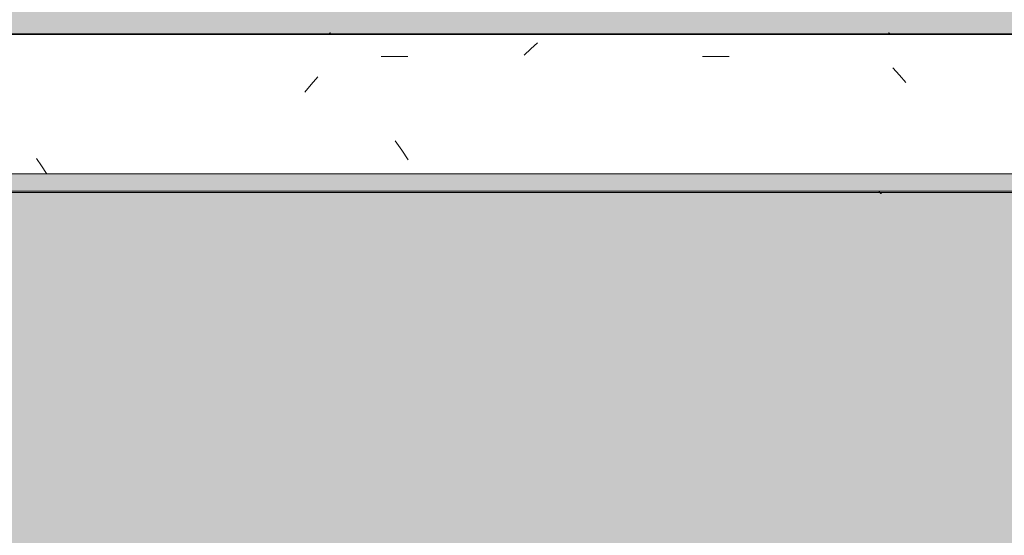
# Model space of a CAD drawing. Header units: millimetres. Extents: x -62758 to 78208, y -26429 to 33271.
# Tile 258 of 656: x -38049 to -36804, y 6726 to 7378. Entities that reach past the tile are written whole.
import ezdxf

# ---------------------------------------------------------------- set-up
doc = ezdxf.new("R2010")
doc.units = ezdxf.units.MM
doc.layers.add('A-FLOR-PATT', color=8, linetype='Continuous', lineweight=18)
doc.layers.add('A-GENM', color=13, linetype='Continuous', lineweight=9)

# ---------------------------------------------------------------- blocks, each defined once
blk = doc.blocks.new('FP_229-PLANTA DE IMPERMEABILIZAÇÃO - TÉRREO')
at = {"layer": 'A-GENM', "lineweight": 5}
blk.add_line((-37411.1, 7360.8), (-37411.3, 7360.6), dxfattribs=at)
blk = doc.blocks.new('FP_230-PLANTA DE IMPERMEABILIZAÇÃO - TÉRREO')
at = {"layer": 'A-GENM', "lineweight": 5}
for p, q in [((-36961.1, 7159.4), (-36961.2, 7159.6)), ((-36961, 7159.3), (-36961.1, 7159.4)), ((-36960.9, 7159.2), (-36961, 7159.3)), ((-36960.8, 7159.1), (-36960.9, 7159.2)), ((-36960.7, 7159), (-36960.8, 7159.1)), ((-36960.6, 7158.9), (-36960.7, 7159)), ((-36960.5, 7158.8), (-36960.6, 7158.9)), ((-36960.4, 7158.8), (-36960.5, 7158.8)), ((-36960.3, 7158.7), (-36960.4, 7158.8)), ((-36960.2, 7158.6), (-36960.3, 7158.7)), ((-36960.1, 7158.6), (-36960.2, 7158.6)), ((-36960, 7158.5), (-36960.1, 7158.6)), ((-36959.9, 7158.5), (-36960, 7158.5)), ((-36959.8, 7158.5), (-36959.9, 7158.5)), ((-36959.7, 7158.4), (-36959.8, 7158.5)), ((-36959.6, 7158.4), (-36959.7, 7158.4)), ((-36959.5, 7158.4), (-36959.6, 7158.4))]:
    blk.add_line(p, q, dxfattribs=at)
blk = doc.blocks.new('FP_231-PLANTA DE IMPERMEABILIZAÇÃO - TÉRREO')
at = {"layer": 'A-GENM', "lineweight": 5}
for p, q in [((-37657.7, 7360.9), (-37657.8, 7360.8)), ((-37657.6, 7361), (-37657.7, 7360.9)), ((-37657.5, 7361.1), (-37657.6, 7361)), ((-37657.4, 7361.2), (-37657.5, 7361.1)), ((-37657.3, 7361.2), (-37657.4, 7361.2)), ((-37657.2, 7361.3), (-37657.3, 7361.2)), ((-37657.1, 7361.3), (-37657.2, 7361.3)), ((-37657, 7361.4), (-37657.1, 7361.3)), ((-37656.9, 7361.4), (-37657, 7361.4)), ((-37656.8, 7361.5), (-37656.9, 7361.4)), ((-37656.7, 7361.5), (-37656.8, 7361.5)), ((-37656.6, 7361.5), (-37656.7, 7361.5)), ((-37656.5, 7361.5), (-37656.6, 7361.5)), ((-36950.1, 7361.5), (-36950.2, 7361.5)), ((-36950, 7361.5), (-36950.1, 7361.5)), ((-36949.9, 7361.5), (-36950, 7361.5)), ((-36949.8, 7361.4), (-36949.9, 7361.5)), ((-36949.7, 7361.4), (-36949.8, 7361.4)), ((-36949.6, 7361.3), (-36949.7, 7361.4)), ((-36949.5, 7361.3), (-36949.6, 7361.3)), ((-36949.4, 7361.2), (-36949.5, 7361.3)), ((-36949.3, 7361.2), (-36949.4, 7361.2)), ((-36949.2, 7361.1), (-36949.3, 7361.2)), ((-36949.1, 7361), (-36949.2, 7361.1)), ((-36949, 7360.9), (-36949.1, 7361)), ((-36948.9, 7360.8), (-36949, 7360.9))]:
    blk.add_line(p, q, dxfattribs=at)
blk = doc.blocks.new('FP_233-PLANTA DE IMPERMEABILIZAÇÃO - TÉRREO')
at = {"layer": 'A-GENM', "lineweight": 5}
for p, q in [((-36961.2, 7159.5), (-36961.3, 7159.6)), ((-36961.1, 7159.4), (-36961.2, 7159.5)), ((-36961, 7159.3), (-36961.1, 7159.4)), ((-36960.9, 7159.2), (-36961, 7159.3)), ((-36960.8, 7159.1), (-36960.9, 7159.2)), ((-36960.7, 7159), (-36960.8, 7159.1)), ((-36960.6, 7158.9), (-36960.7, 7159)), ((-36960.5, 7158.8), (-36960.6, 7158.9)), ((-36960.4, 7158.8), (-36960.5, 7158.8)), ((-36960.3, 7158.7), (-36960.4, 7158.8)), ((-36960.3, 7158.6), (-36960.3, 7158.7)), ((-36960.2, 7158.6), (-36960.3, 7158.6)), ((-36960.1, 7158.5), (-36960.2, 7158.6)), ((-36960, 7158.5), (-36960.1, 7158.5)), ((-36959.9, 7158.5), (-36960, 7158.5)), ((-36959.8, 7158.4), (-36959.9, 7158.5)), ((-36959.7, 7158.4), (-36959.8, 7158.4)), ((-36959.6, 7158.4), (-36959.7, 7158.4))]:
    blk.add_line(p, q, dxfattribs=at)
blk = doc.blocks.new('FP_234-PLANTA DE IMPERMEABILIZAÇÃO - TÉRREO')
at = {"layer": 'A-GENM', "lineweight": 5}
for p, q in [((-37657.6, 7360.9), (-37657.7, 7360.8)), ((-37657.5, 7361), (-37657.6, 7360.9)), ((-37657.4, 7361.1), (-37657.5, 7361)), ((-37657.3, 7361.2), (-37657.4, 7361.1)), ((-37657.2, 7361.2), (-37657.3, 7361.2)), ((-37657.1, 7361.3), (-37657.2, 7361.2)), ((-37657, 7361.3), (-37657.1, 7361.3)), ((-37656.9, 7361.4), (-37657, 7361.3)), ((-37656.8, 7361.4), (-37656.9, 7361.4)), ((-37656.7, 7361.5), (-37656.8, 7361.4)), ((-37656.6, 7361.5), (-37656.7, 7361.5)), ((-37656.5, 7361.5), (-37656.6, 7361.5)), ((-37656.4, 7361.5), (-37656.5, 7361.5)), ((-36950.2, 7361.5), (-36950.3, 7361.5)), ((-36950.1, 7361.5), (-36950.2, 7361.5)), ((-36950, 7361.5), (-36950.1, 7361.5)), ((-36949.9, 7361.4), (-36950, 7361.5)), ((-36949.8, 7361.4), (-36949.9, 7361.4)), ((-36949.7, 7361.3), (-36949.8, 7361.4)), ((-36949.6, 7361.3), (-36949.7, 7361.3)), ((-36949.5, 7361.2), (-36949.6, 7361.3)), ((-36949.4, 7361.2), (-36949.5, 7361.2)), ((-36949.3, 7361.1), (-36949.4, 7361.2)), ((-36949.2, 7361), (-36949.3, 7361.1)), ((-36949.1, 7360.9), (-36949.2, 7361)), ((-36949, 7360.8), (-36949.1, 7360.9))]:
    blk.add_line(p, q, dxfattribs=at)
blk = doc.blocks.new('FP_235-PLANTA DE IMPERMEABILIZAÇÃO - TÉRREO')
at = {"layer": 'A-GENM', "lineweight": 5}
for p, q in [((-36961.2, 7159.4), (-36961.3, 7159.5)), ((-36961.1, 7159.3), (-36961.2, 7159.4)), ((-36961, 7159.2), (-36961.1, 7159.3)), ((-36960.9, 7159.1), (-36961, 7159.2)), ((-36960.8, 7159), (-36960.9, 7159.1)), ((-36960.7, 7158.9), (-36960.8, 7159)), ((-36960.6, 7158.8), (-36960.7, 7158.9)), ((-36960.5, 7158.8), (-36960.6, 7158.8)), ((-36960.4, 7158.7), (-36960.5, 7158.8)), ((-36960.3, 7158.6), (-36960.4, 7158.7)), ((-36960.2, 7158.6), (-36960.3, 7158.6)), ((-36960.1, 7158.5), (-36960.2, 7158.6)), ((-36960, 7158.5), (-36960.1, 7158.5)), ((-36959.9, 7158.5), (-36960, 7158.5)), ((-36959.8, 7158.4), (-36959.9, 7158.5)), ((-36959.7, 7158.4), (-36959.8, 7158.4)), ((-36959.6, 7158.4), (-36959.7, 7158.4))]:
    blk.add_line(p, q, dxfattribs=at)
blk = doc.blocks.new('FP_236-PLANTA DE IMPERMEABILIZAÇÃO - TÉRREO')
at = {"layer": 'A-GENM', "lineweight": 5}
for p, q in [((-37657.5, 7360.9), (-37657.6, 7360.8)), ((-37657.4, 7361), (-37657.5, 7360.9)), ((-37657.3, 7361.1), (-37657.4, 7361)), ((-37657.2, 7361.2), (-37657.3, 7361.1)), ((-37657.1, 7361.2), (-37657.2, 7361.2)), ((-37657, 7361.3), (-37657.1, 7361.2)), ((-37656.9, 7361.3), (-37657, 7361.3)), ((-37656.8, 7361.4), (-37656.9, 7361.3)), ((-37656.7, 7361.4), (-37656.8, 7361.4)), ((-37656.6, 7361.5), (-37656.7, 7361.4)), ((-37656.5, 7361.5), (-37656.6, 7361.5)), ((-37656.4, 7361.5), (-37656.5, 7361.5)), ((-37656.3, 7361.5), (-37656.4, 7361.5)), ((-36950.2, 7361.5), (-36950.3, 7361.5)), ((-36950.1, 7361.5), (-36950.2, 7361.5)), ((-36950, 7361.5), (-36950.1, 7361.5)), ((-36949.9, 7361.4), (-36950, 7361.5)), ((-36949.8, 7361.3), (-36949.9, 7361.4)), ((-36949.9, 7361.4), (-36949.9, 7361.4)), ((-36949.7, 7361.3), (-36949.8, 7361.3)), ((-36949.6, 7361.2), (-36949.7, 7361.3)), ((-36949.5, 7361.2), (-36949.6, 7361.2)), ((-36949.4, 7361.1), (-36949.5, 7361.2)), ((-36949.3, 7361), (-36949.4, 7361.1)), ((-36949.2, 7360.9), (-36949.3, 7361)), ((-36949.1, 7360.8), (-36949.2, 7360.9))]:
    blk.add_line(p, q, dxfattribs=at)
blk = doc.blocks.new('FP_238-PLANTA DE IMPERMEABILIZAÇÃO - TÉRREO')
at = {"layer": 'A-GENM', "lineweight": 5}
for p, q in [((-36962.5, 7161.2), (-36962.6, 7161.4)), ((-36962.4, 7161.1), (-36962.5, 7161.2)), ((-36962.3, 7160.9), (-36962.4, 7161.1)), ((-36962.2, 7160.7), (-36962.3, 7160.9)), ((-36962.1, 7160.5), (-36962.2, 7160.7)), ((-36962, 7160.4), (-36962.1, 7160.5)), ((-36961.9, 7160.2), (-36962, 7160.4)), ((-36961.8, 7160.1), (-36961.9, 7160.2)), ((-36961.7, 7159.9), (-36961.8, 7160.1)), ((-36961.6, 7159.8), (-36961.7, 7159.9)), ((-36961.5, 7159.7), (-36961.6, 7159.8)), ((-36961.4, 7159.5), (-36961.5, 7159.7)), ((-36961.3, 7159.4), (-36961.4, 7159.5)), ((-36961.2, 7159.3), (-36961.3, 7159.4)), ((-36961.1, 7159.2), (-36961.2, 7159.3)), ((-36961, 7159.1), (-36961.1, 7159.2)), ((-36960.9, 7159), (-36961, 7159.1)), ((-36960.8, 7158.9), (-36960.9, 7159)), ((-36960.7, 7158.8), (-36960.8, 7158.9)), ((-36960.6, 7158.8), (-36960.7, 7158.8)), ((-36960.5, 7158.7), (-36960.6, 7158.8)), ((-36960.4, 7158.6), (-36960.5, 7158.7)), ((-36960.3, 7158.6), (-36960.4, 7158.6)), ((-36960.2, 7158.5), (-36960.3, 7158.6)), ((-36960.1, 7158.5), (-36960.2, 7158.5)), ((-36960, 7158.5), (-36960.1, 7158.5)), ((-36959.9, 7158.4), (-36960, 7158.5)), ((-36959.8, 7158.4), (-36959.9, 7158.4)), ((-36959.7, 7158.4), (-36959.8, 7158.4))]:
    blk.add_line(p, q, dxfattribs=at)
at = {"layer": 'A-GENM', "color": 130, "lineweight": 5}
blk.add_line((-41294.1, 7159.6), (-33786, 7159.6), dxfattribs=at)
blk = doc.blocks.new('FP_239-PLANTA DE IMPERMEABILIZAÇÃO - TÉRREO')
at = {"layer": 'A-GENM', "lineweight": 5}
for p, q in [((-37657.5, 7360.9), (-37657.6, 7360.8)), ((-37657.4, 7361), (-37657.5, 7360.9)), ((-37657.3, 7361.1), (-37657.4, 7361)), ((-37657.2, 7361.2), (-37657.3, 7361.1)), ((-37657.1, 7361.2), (-37657.2, 7361.2)), ((-37657, 7361.3), (-37657.1, 7361.2)), ((-37656.9, 7361.3), (-37657, 7361.3)), ((-37656.8, 7361.4), (-37656.9, 7361.3)), ((-37656.7, 7361.4), (-37656.8, 7361.4)), ((-37656.6, 7361.5), (-37656.7, 7361.4)), ((-37656.5, 7361.5), (-37656.6, 7361.5)), ((-37656.4, 7361.5), (-37656.5, 7361.5)), ((-37656.3, 7361.5), (-37656.4, 7361.5)), ((-36950.3, 7361.5), (-36950.4, 7361.5)), ((-36950.2, 7361.5), (-36950.3, 7361.5)), ((-36950.1, 7361.5), (-36950.2, 7361.5)), ((-36950, 7361.4), (-36950.1, 7361.5)), ((-36949.9, 7361.4), (-36950, 7361.4)), ((-36949.8, 7361.3), (-36949.9, 7361.4)), ((-36949.7, 7361.3), (-36949.8, 7361.3)), ((-36949.6, 7361.2), (-36949.7, 7361.3)), ((-36949.5, 7361.2), (-36949.6, 7361.2)), ((-36949.4, 7361.1), (-36949.5, 7361.2)), ((-36949.3, 7361), (-36949.4, 7361.1)), ((-36949.2, 7360.9), (-36949.3, 7361)), ((-36949.1, 7360.8), (-36949.2, 7360.9))]:
    blk.add_line(p, q, dxfattribs=at)
blk = doc.blocks.new('FP_240-PLANTA DE IMPERMEABILIZAÇÃO - TÉRREO')
at = {"layer": 'A-GENM', "lineweight": 5}
for p, q in [((-37394.5, 7349.1), (-37402.9, 7341.4)), ((-37402.9, 7341.4), (-37411.3, 7333.4)), ((-37592, 7331.9), (-37558.5, 7331.9)), ((-37185.6, 7331.9), (-37152.1, 7331.9)), ((-36936.7, 7308.3), (-36945.1, 7317.4)), ((-37672.1, 7305.9), (-37680.5, 7296.4)), ((-36928.3, 7298.9), (-36936.7, 7308.3)), ((-37680.5, 7296.4), (-37688.9, 7286.5)), ((-37566.2, 7213.3), (-37574.6, 7225.2)), ((-37557.9, 7201.2), (-37566.2, 7213.3)), ((-38021.8, 7193.3), (-38028.2, 7202.7)), ((-38015.4, 7183.8), (-38021.8, 7193.3))]:
    blk.add_line(p, q, dxfattribs=at)
blk = doc.blocks.new('FP_241-PLANTA DE IMPERMEABILIZAÇÃO - TÉRREO')
at = {"layer": 'A-GENM', "lineweight": 5}
for p, q in [((-37657.4, 7360.9), (-37657.5, 7360.8)), ((-37657.3, 7361), (-37657.4, 7360.9)), ((-37657.2, 7361.1), (-37657.3, 7361)), ((-37657.1, 7361.2), (-37657.2, 7361.1)), ((-37657, 7361.2), (-37657.1, 7361.2)), ((-37656.9, 7361.3), (-37657, 7361.2)), ((-37656.8, 7361.3), (-37656.9, 7361.3)), ((-37656.7, 7361.4), (-37656.8, 7361.3)), ((-37656.6, 7361.4), (-37656.7, 7361.4)), ((-37656.5, 7361.5), (-37656.6, 7361.4)), ((-37656.4, 7361.5), (-37656.5, 7361.5)), ((-37656.3, 7361.5), (-37656.4, 7361.5)), ((-37656.2, 7361.5), (-37656.3, 7361.5)), ((-36950.4, 7361.5), (-36950.5, 7361.5)), ((-36950.3, 7361.5), (-36950.4, 7361.5)), ((-36950.2, 7361.5), (-36950.3, 7361.5)), ((-36950.1, 7361.4), (-36950.2, 7361.5)), ((-36950, 7361.4), (-36950.1, 7361.4)), ((-36949.9, 7361.3), (-36950, 7361.4)), ((-36949.8, 7361.3), (-36949.9, 7361.3)), ((-36949.7, 7361.2), (-36949.8, 7361.3)), ((-36949.6, 7361.2), (-36949.7, 7361.2)), ((-36949.5, 7361.1), (-36949.6, 7361.2)), ((-36949.4, 7361), (-36949.5, 7361.1)), ((-36949.3, 7360.9), (-36949.4, 7361)), ((-36949.2, 7360.8), (-36949.3, 7360.9))]:
    blk.add_line(p, q, dxfattribs=at)
at = {"layer": 'A-GENM', "color": 130, "lineweight": 5}
blk.add_line((-33786, 7360.3), (-41294.1, 7360.3), dxfattribs=at)
blk = doc.blocks.new('FP_242-PLANTA DE IMPERMEABILIZAÇÃO - TÉRREO')
at = {"layer": 'A-GENM', "lineweight": 5}
for p, q in [((-36961, 7159.4), (-36961.1, 7159.6)), ((-36960.9, 7159.3), (-36961, 7159.4)), ((-36960.8, 7159.2), (-36960.9, 7159.3)), ((-36960.7, 7159.1), (-36960.8, 7159.2)), ((-36960.6, 7159), (-36960.7, 7159.1)), ((-36960.5, 7158.9), (-36960.6, 7159)), ((-36960.4, 7158.8), (-36960.5, 7158.9)), ((-36960.3, 7158.8), (-36960.4, 7158.8)), ((-36960.2, 7158.7), (-36960.3, 7158.8)), ((-36960.1, 7158.6), (-36960.2, 7158.7)), ((-36960, 7158.6), (-36960.1, 7158.6)), ((-36959.9, 7158.5), (-36960, 7158.6)), ((-36959.8, 7158.5), (-36959.9, 7158.5)), ((-36959.7, 7158.5), (-36959.8, 7158.5)), ((-36959.6, 7158.4), (-36959.7, 7158.5)), ((-36959.5, 7158.4), (-36959.6, 7158.4)), ((-36959.4, 7158.4), (-36959.5, 7158.4))]:
    blk.add_line(p, q, dxfattribs=at)
blk = doc.blocks.new('FP_243-PLANTA DE IMPERMEABILIZAÇÃO - TÉRREO')
at = {"layer": 'A-GENM', "lineweight": 5}
for p, q in [((-37657.8, 7360.9), (-37657.9, 7360.8)), ((-37657.7, 7361), (-37657.8, 7360.9)), ((-37657.6, 7361.1), (-37657.7, 7361)), ((-37657.5, 7361.2), (-37657.6, 7361.1)), ((-37657.4, 7361.2), (-37657.5, 7361.2)), ((-37657.3, 7361.3), (-37657.4, 7361.2)), ((-37657.2, 7361.3), (-37657.3, 7361.3)), ((-37657.1, 7361.4), (-37657.2, 7361.3)), ((-37657, 7361.4), (-37657.1, 7361.4)), ((-37656.9, 7361.5), (-37657, 7361.4)), ((-37656.8, 7361.5), (-37656.9, 7361.5)), ((-37656.7, 7361.5), (-37656.8, 7361.5)), ((-37656.6, 7361.5), (-37656.7, 7361.5)), ((-36950, 7361.5), (-36950.1, 7361.5)), ((-36949.9, 7361.5), (-36950, 7361.5)), ((-36949.8, 7361.5), (-36949.9, 7361.5)), ((-36949.7, 7361.4), (-36949.8, 7361.5)), ((-36949.6, 7361.4), (-36949.7, 7361.4)), ((-36949.5, 7361.3), (-36949.6, 7361.4)), ((-36949.4, 7361.3), (-36949.5, 7361.3)), ((-36949.3, 7361.2), (-36949.4, 7361.3)), ((-36949.2, 7361.2), (-36949.3, 7361.2)), ((-36949.1, 7361.1), (-36949.2, 7361.2)), ((-36949, 7361), (-36949.1, 7361.1)), ((-36948.9, 7360.9), (-36949, 7361)), ((-36948.8, 7360.8), (-36948.9, 7360.9))]:
    blk.add_line(p, q, dxfattribs=at)
blk = doc.blocks.new('Brises25 - Brises-4974881-PLANTA DE IMPERMEABILIZAÇÃO - TÉRREO')
at = {"layer": 'A-GENM', "lineweight": 5}
blk.add_hatch(color=41, dxfattribs=at).paths.add_polyline_path([(-41294.1, 7161.3), (-33786, 7161.3), (-33786, 7183.2), (-41294.1, 7183.2), (-41294.1, 7166.8)])
at = {"layer": 'A-GENM', "color": 130, "lineweight": 5}
blk.add_line((-33786, 7359.8), (-41294.1, 7359.8), dxfattribs=at)
at = {"layer": 'A-GENM', "color": 90}
for p, q in [((-33786, 7183.2), (-41294.1, 7183.2)), ((-41294.1, 7161.3), (-33786, 7161.3))]:
    blk.add_line(p, q, dxfattribs=at)
at = {"layer": 'A-GENM', "color": 130, "lineweight": 5}
for name in ['FP_241-PLANTA DE IMPERMEABILIZAÇÃO - TÉRREO', 'FP_240-PLANTA DE IMPERMEABILIZAÇÃO - TÉRREO', 'FP_243-PLANTA DE IMPERMEABILIZAÇÃO - TÉRREO', 'FP_231-PLANTA DE IMPERMEABILIZAÇÃO - TÉRREO', 'FP_234-PLANTA DE IMPERMEABILIZAÇÃO - TÉRREO', 'FP_236-PLANTA DE IMPERMEABILIZAÇÃO - TÉRREO', 'FP_239-PLANTA DE IMPERMEABILIZAÇÃO - TÉRREO', 'FP_229-PLANTA DE IMPERMEABILIZAÇÃO - TÉRREO', 'FP_238-PLANTA DE IMPERMEABILIZAÇÃO - TÉRREO', 'FP_233-PLANTA DE IMPERMEABILIZAÇÃO - TÉRREO', 'FP_235-PLANTA DE IMPERMEABILIZAÇÃO - TÉRREO', 'FP_230-PLANTA DE IMPERMEABILIZAÇÃO - TÉRREO', 'FP_242-PLANTA DE IMPERMEABILIZAÇÃO - TÉRREO']:
    blk.add_blockref(name, (0, 0), dxfattribs=at)
blk = doc.blocks.new('BE-PMSa-MOD-ARQ-ESCOLA-EX-000-R_0056_rvt-1-PLANTA DE IMPERMEABILIZAÇÃO - TÉRREO')
at = {"layer": 'A-FLOR-PATT', "lineweight": 5}
h = blk.add_hatch(dxfattribs=at)
h.set_pattern_fill('FP_5', color=215, style=0, pattern_type=2)
h.set_pattern_definition([(45, (-18186.55, -4434.14), (0, 212.13203), [450, -150]), (135, (-18080.48, -4328.07), (1e-14, 212.13203), [450, -150])])
h.paths.add_polyline_path([(-7477.5, -25688.8), (-7477.5, 2311.9), (-2935.5, 2311.9), (-2935.5, 7555.9), (-10508.2, 7555.9), (-10508.2, 7055.9), (-31276.4, 7055.9), (-31276.4, 13565.9), (-1433, 13565.9), (-1433, 16651.9), (-1626.5, 16651.9), (-1626.5, 16845.9), (-7087.5, 16845.9), (-7087.5, 16651.9), (-7471.5, 16651.9), (-7471.5, 16845.9), (-10558.5, 16845.9), (-10558.5, 16625.9), (-11000.5, 16625.9), (-11000.5, 16845.9), (-18577.5, 16845.9), (-18577.5, 16651.9), (-18961.5, 16651.9), (-18961.5, 16845.9), (-22082.5, 16845.9), (-22082.5, 16651.9), (-22466.5, 16651.9), (-22466.5, 16845.9), (-30072.5, 16845.9), (-30072.5, 16651.9), (-30456.5, 16651.9), (-30456.5, 16845.9), (-33457, 16845.9), (-33457, 15656.9), (-33352.5, 15656.9), (-33352.5, 15266.9), (-33457, 15266.9), (-33456.7, 7973.4), (-33325.5, 7973.4), (-33325.5, 7540.4), (-33457, 7540.4), (-33457, 6792.9), (-33747, 6792.9), (-33747, 7759.3), (-34115.5, 7759.3), (-34115.5, 7729.3), (-36915.5, 7730.2), (-36915.5, 7759.3), (-37320.5, 7759.3), (-37320.5, 7540.4), (-37758.5, 7540.4), (-37758.5, 7759.3), (-38115.5, 7759.3), (-38115.5, 7729.3), (-40915.5, 7730.2), (-40915.5, 7759.3), (-41332, 7759.3), (-41332, 7303), (-41294.1, 7303), (-41294.1, 7360.3), (-33786, 7359.8), (-33786, 7303), (-33748, 7303), (-33748, 7233.4), (-33786, 7233.4), (-33786, 7159.6), (-41294.1, 7160.3), (-41294.1, 7233.4), (-41332, 7233.4), (-41332, 6792.9), (-41622, 6792.9), (-41622, 7540.4), (-41753.5, 7540.4), (-41753.5, 7973.4), (-41622, 7973.4), (-41622, 8962.8), (-44952, 8962.8), (-44952, 7948.9), (-44844.5, 7948.9), (-44844.5, 7564.9), (-44952, 7564.9), (-44952, 6792.9), (-45242, 6792.9), (-45242, 7233.4), (-45259, 7233.4), (-45259, 7303), (-45242, 7303), (-45242, 7750.6), (-46750.9, 7750.6), (-46750.9, 7729.3), (-49550.9, 7730.2), (-49550.9, 7750.6), (-49809, 7750.6), (-49809, 7540.4), (-49941.5, 7540.4), (-49941.5, 7360.3), (-46497, 7359.8), (-46497, 7303), (-46459, 7303), (-46459, 7233.4), (-46497, 7233.4), (-46497, 7159.6), (-49941.5, 7159.6), (-49941.5, 6792.9), (-50231.5, 6792.9), (-50231.5, 7759.3), (-57817, 7759.3), (-57817, 7360.3), (-50290.3, 7359.8), (-50290.3, 7303), (-50252.3, 7303), (-50252.3, 7233.4), (-50290.3, 7233.4), (-50290.3, 7159.6), (-57817, 7159.6), (-57817, 6792.9), (-57979.5, 6792.9), (-57979.5, 6752.9), (-57990.5, 6752.9), (-57990.5, 5756), (-57979.5, 5756), (-57979.5, 5716), (-57983, 5716), (-57983, 5636), (-58037, 5636), (-58037, 3636), (-57983, 3636), (-57983, 3556), (-57993, 3556), (-57993, 3516), (-58004, 3516), (-58004, 2351.5), (-57993, 2351.5), (-57993, 2311.5), (-52960.9, 2311.5), (-52960.9, 2401), (-52558.4, 2401), (-52558.4, 2311.5), (-46406.8, 2311.5), (-46406.8, 2388), (-46020.8, 2388), (-46020.8, 2311.5), (-39870.2, 2311.5), (-39870.2, 2387.6), (-39484.2, 2387.6), (-39484.2, 2311.5), (-33327.4, 2311.5), (-33327.4, 2387.6), (-32941.4, 2387.6), (-32941.4, 2311.5), (-30833.3, 2311.5), (-30833.3, 2322), (-30831.3, 2324), (-30773.3, 2324), (-30773.3, 2311.5), (-28535.8, 2311.5), (-28535.8, 2324), (-28477.8, 2324), (-28475.8, 2322), (-28475.8, 2311.5), (-27088, 2311.5), (-27088, 2392.6), (-26712, 2392.6), (-26712, 2311.5), (-9894.9, 2311.5), (-9894.9, -25665.7), (-7620.6, -25687.4), (-7620.3, -25685.9), (-7546.3, -25687.4)])
h.paths.add_polyline_path([(-7730.1, -25658.7), (-7770.1, -25657.9), (-7751.4, -24718.1), (-7711.4, -24718.9), (-7718.2, -25063.7)])
h.paths.add_polyline_path([(-9669.7, -25620.1), (-9709.7, -25619.3), (-9691, -24679.5), (-9651, -24680.3), (-9669.4, -25603.3)])
h.paths.add_polyline_path([(-8711.3, -22737.2), (-8712.4, -22733.4), (-8713.6, -22734.8), (-8712.4, -22736.1)])
h.paths.add_polyline_path([(-8711.3, -22739.1), (-8711.3, -22737.2), (-8713.3, -22737.2), (-8712.1, -22738.3)])
h.paths.add_polyline_path([(-8711.3, -22730.4), (-8713.6, -22733.4), (-8711.3, -22731.2)])
h.paths.add_polyline_path([(-8661.3, -22732.2), (-8660.1, -22736), (-8658.9, -22734.7), (-8660.1, -22733.4)])
h.paths.add_polyline_path([(-8661.3, -22731.2), (-8661.3, -22732.2), (-8659.9, -22732.2)])
h.paths.add_polyline_path([(-8711.3, -22739.7), (-8711.3, -22739.1), (-8723.5, -22739.5), (-8730, -22739.1), (-8739.2, -22739.6), (-8741.7, -22738.3), (-8741.9, -22732.2), (-8740.8, -22730.1), (-8733.4, -22729.8), (-8726.3, -22730.4), (-8716.9, -22729.9), (-8711.3, -22729.7), (-8661.3, -22730.4), (-8661.3, -22731.2), (-8645.7, -22729.8), (-8634, -22730.7), (-8631.8, -22730.4), (-8629.5, -22736), (-8630.5, -22739.1), (-8631.3, -22738.3), (-8632.2, -22738.3), (-8641.2, -22739.7), (-8656.5, -22739), (-8661.3, -22739.2), (-8661.3, -22739.7)])
h.paths.add_polyline_path([(-8630.9, -22737.6), (-8629, -22734.7), (-8631, -22732.2), (-8631.2, -22736.6), (-8631, -22737.2)])
h.paths.add_polyline_path([(-27043, 2311.5), (-27040.5, 2311.5), (-27040.5, 2342.6), (-26757, 2342.6), (-26757, 2347.6), (-27043, 2347.6), (-27043, 2322.6)])
h.paths.add_polyline_path([(-57884.2, 2405.1), (-57910.1, 2408.5), (-57934.2, 2418.5), (-57954.9, 2434.4), (-57970.8, 2455.1), (-57980.8, 2479.2), (-57984.2, 2505.1), (-57980.8, 2531), (-57970.8, 2555.1), (-57954.9, 2575.8), (-57934.2, 2591.7), (-57910.1, 2601.7), (-57884.2, 2605.1), (-57858.4, 2601.7), (-57834.2, 2591.7), (-57813.5, 2575.8), (-57797.6, 2555.1), (-57787.6, 2531), (-57784.2, 2505.1), (-57787.6, 2479.2), (-57797.6, 2455.1), (-57813.5, 2434.4), (-57834.2, 2418.5), (-57858.4, 2408.5)])
h.paths.add_polyline_path([(-45986.7, 2407.5), (-46012.6, 2410.9), (-46036.7, 2420.9), (-46057.4, 2436.8), (-46073.3, 2457.5), (-46083.3, 2481.7), (-46086.7, 2507.5), (-46083.3, 2533.4), (-46073.3, 2557.5), (-46057.4, 2578.2), (-46035.8, 2594.5), (-46012, 2604.2), (-45986.7, 2607.5), (-45960.9, 2604.1), (-45936.7, 2594.1), (-45916, 2578.2), (-45900.1, 2557.5), (-45890.1, 2533.4), (-45886.7, 2507.5), (-45890.1, 2481.7), (-45900.1, 2457.5), (-45916, 2436.8), (-45936.7, 2420.9), (-45960.9, 2410.9)])
h.paths.add_polyline_path([(-33908.2, 2410.8), (-33934.1, 2414.2), (-33958.2, 2424.2), (-33978.9, 2440.1), (-33994.8, 2460.8), (-34004.8, 2484.9), (-34008.2, 2510.8), (-34004.8, 2536.7), (-33994.8, 2560.8), (-33978.9, 2581.5), (-33958.2, 2597.4), (-33934.1, 2607.4), (-33908.2, 2610.8), (-33882.3, 2607.4), (-33858.2, 2597.4), (-33837.5, 2581.5), (-33821.6, 2560.8), (-33811.6, 2536.7), (-33808.2, 2510.8), (-33811.6, 2484.9), (-33821.6, 2460.8), (-33837.5, 2440.1), (-33858.2, 2424.2), (-33882.3, 2414.2)])
h.paths.add_polyline_path([(-43358, 4810.1), (-43355.4, 4807.7), (-43354.2, 4810.1), (-43356.8, 4810.1)])
h.paths.add_polyline_path([(-43359.8, 4810.1), (-43356.8, 4807.8), (-43359, 4810.1)])
h.paths.add_polyline_path([(-43358, 4860.1), (-43354.2, 4861.2), (-43355.5, 4862.4), (-43356.8, 4861.2)])
h.paths.add_polyline_path([(-43359, 4860.1), (-43358, 4860.1), (-43358, 4861.4)])
h.paths.add_polyline_path([(-43355.5, 4892.3), (-43358, 4890.3), (-43353.6, 4890.1), (-43353.6, 4891.1), (-43354.9, 4891.9)])
h.paths.add_polyline_path([(-43351.1, 4810.1), (-43353, 4810.1), (-43353, 4808), (-43351.9, 4809.2)])
h.paths.add_polyline_path([(-43355.5, 4778.9), (-43360.1, 4780.6), (-43360.4, 4788), (-43359.8, 4795), (-43360.3, 4804.4), (-43360.5, 4810.1), (-43359.8, 4860.1), (-43359, 4860.1), (-43360.4, 4875.6), (-43359.5, 4887.3), (-43359.8, 4889.5), (-43354.2, 4891.9), (-43351.1, 4890.8), (-43351.9, 4890), (-43351.9, 4889.1), (-43350.5, 4880.1), (-43351.2, 4864.8), (-43351, 4860.1), (-43350.5, 4860.1), (-43351.3, 4779.7), (-43354.7, 4779)])
h.paths.add_polyline_path([(-33902.7, 7378.2), (-33928.6, 7381.6), (-33952.7, 7391.6), (-33973.5, 7407.5), (-33989.3, 7428.2), (-33999.3, 7452.3), (-34002.7, 7478.2), (-33999.3, 7504.1), (-33989.3, 7528.2), (-33973.5, 7548.9), (-33952.7, 7564.8), (-33928.6, 7574.8), (-33902.7, 7578.2), (-33876.9, 7574.8), (-33852.7, 7564.8), (-33832, 7548.9), (-33816.1, 7528.2), (-33806.2, 7504.1), (-33802.7, 7478.2), (-33806.2, 7452.3), (-33816.1, 7428.2), (-33832, 7407.5), (-33855.7, 7390.3), (-33876.9, 7381.6)])
h.paths.add_polyline_path([(-57704.1, 7403.2), (-57730, 7406.6), (-57754.1, 7416.6), (-57774.8, 7432.5), (-57790.7, 7453.2), (-57800.7, 7477.3), (-57804.1, 7503.2), (-57800.7, 7529.1), (-57790.7, 7553.2), (-57774.8, 7573.9), (-57754.1, 7589.8), (-57730, 7599.8), (-57704.1, 7603.2), (-57678.2, 7599.8), (-57654.1, 7589.8), (-57633.4, 7573.9), (-57617.5, 7553.2), (-57607.5, 7529.1), (-57604.1, 7503.2), (-57607.5, 7477.3), (-57617.5, 7453.2), (-57633.4, 7432.5), (-57654.1, 7416.6), (-57678.2, 7406.6)])
h.paths.add_polyline_path([(-41174.6, 7436.7), (-41200.4, 7440.1), (-41224.6, 7450.1), (-41245.3, 7466), (-41261.2, 7486.7), (-41271.2, 7510.8), (-41274.6, 7536.7), (-41271.2, 7562.6), (-41261.2, 7586.7), (-41245.3, 7607.4), (-41224.6, 7623.3), (-41200.4, 7633.3), (-41174.6, 7636.7), (-41148.7, 7633.3), (-41124.6, 7623.3), (-41103.9, 7607.4), (-41088, 7586.7), (-41078, 7562.6), (-41074.6, 7536.7), (-41078, 7510.8), (-41088, 7486.7), (-41103.9, 7466), (-41124.6, 7450.1), (-41148.7, 7440.1)])
h.paths.add_polyline_path([(-30626.4, 7705.9), (-28410.4, 7705.9), (-28410.4, 7948.9), (-28020.4, 7948.9), (-28020.4, 7705.9), (-27395.5, 7705.9), (-27395.5, 12840.9), (-26116.5, 12840.9), (-26116.5, 12915.9), (-28020.4, 12915.9), (-28020.4, 12633.9), (-28410.4, 12633.9), (-28410.4, 12915.9), (-30626.4, 12915.9), (-30626.4, 7826.3)])
h.paths.add_polyline_path([(-30776.4, 7555.9), (-30626.4, 7555.9), (-30626.4, 7705.9), (-30776.4, 7705.9), (-30776.4, 7605.2)])
h.paths.add_polyline_path([(-33883.1, 7710.8), (-33889.3, 7712.5), (-33891.9, 7714.5), (-33895.2, 7720.1), (-33895.2, 7726.6), (-33891.3, 7732.5), (-33883.5, 7735.8), (-33879.9, 7735.4), (-33873.7, 7731.2), (-33871, 7726.6), (-33871, 7720.1), (-33874.3, 7714.5), (-33879.9, 7711.3)])
h.paths.add_polyline_path([(-57603.3, 7713.3), (-57609.5, 7714.9), (-57612.1, 7716.9), (-57615.3, 7722.5), (-57615.3, 7729), (-57612.1, 7734.6), (-57606.5, 7737.8), (-57600, 7737.8), (-57594.4, 7734.6), (-57591.2, 7729), (-57591.2, 7722.5), (-57594.4, 7716.9), (-57600, 7713.7)])
h.paths.add_polyline_path([(-13416.5, 12840.9), (-13416.5, 12915.9), (-14474.5, 12915.9), (-14474.5, 12840.9), (-13491.5, 12840.9)])
h.paths.add_polyline_path([(-12929.5, 12840.9), (-7685.5, 12840.9), (-7685.5, 12915.9), (-12929.5, 12915.9)])
h.paths.add_polyline_path([(-19821.7, 12840.9), (-14916.5, 12840.9), (-14916.5, 12915.9), (-20249.5, 12915.9), (-20249.5, 12840.9)])
h.paths.add_polyline_path([(-20691.5, 12840.9), (-20691.5, 12915.9), (-25674.5, 12915.9), (-25674.5, 12840.9), (-20766.5, 12840.9)])
h.paths.add_polyline_path([(-7295.5, 12840.9), (-2868.4, 12840.9), (-2868.4, 12915.9), (-7295.5, 12915.9)])
h.paths.add_polyline_path([(-2430.4, 12840.9), (-1445.5, 12840.9), (-1445.5, 12915.9), (-2430.4, 12915.9)])
h.paths.add_polyline_path([(-7310.5, 13017.9), (-7295.5, 13017.9), (-7295.5, 13065.9), (-7685.5, 13065.9), (-7685.5, 13017.9), (-7340.5, 13017.9)])
h.paths.add_polyline_path([(-28065.4, 13017.9), (-28020.4, 13017.9), (-28020.4, 13065.9), (-28410.4, 13065.9), (-28410.4, 13017.9), (-28077.6, 13017.9)])
h.paths.add_polyline_path([(-2451.1, 13042.4), (-2430.4, 13042.4), (-2430.4, 13065.9), (-2868.4, 13065.9), (-2868.4, 13042.4), (-2475.4, 13042.4)])
h.paths.add_polyline_path([(-26116.5, 13046.9), (-25674.5, 13046.9), (-25674.5, 13065.9), (-26116.5, 13065.9), (-26116.5, 13055.9)])
h.paths.add_polyline_path([(-12974.5, 13046.9), (-12929.5, 13046.9), (-12929.5, 13065.9), (-13416.5, 13065.9), (-13416.5, 13046.9), (-13180, 13046.9)])
h.paths.add_polyline_path([(-20294.5, 13046.9), (-20249.5, 13046.9), (-20249.5, 13065.9), (-20691.5, 13065.9), (-20691.5, 13046.9), (-20332.6, 13046.9)])
h.paths.add_polyline_path([(-14519.5, 13046.9), (-14474.5, 13046.9), (-14474.5, 13065.9), (-14916.5, 13065.9), (-14916.5, 13046.9), (-14712.7, 13046.9)])
h.paths.add_polyline_path([(-8501.7, 14834.1), (-8498.8, 14836), (-8501.7, 14836.9), (-8503.9, 14835.6)])
h.paths.add_polyline_path([(-8499.2, 14866.4), (-8503, 14865.2), (-8501.7, 14864), (-8500.4, 14865.2)])
h.paths.add_polyline_path([(-8504.2, 14916.4), (-8500.4, 14917.5), (-8501.7, 14918.7), (-8503, 14917.5)])
h.paths.add_polyline_path([(-8501.7, 14921.1), (-8498.2, 14916.4), (-8498.2, 14917.3), (-8500.5, 14919.8)])
h.paths.add_polyline_path([(-8506, 14916.4), (-8504.2, 14916.4), (-8504.2, 14918.4), (-8505.2, 14917.2)])
h.paths.add_polyline_path([(-8501.7, 14834.1), (-8506.1, 14835.9), (-8505.6, 14836.7), (-8505.2, 14837.3), (-8506.6, 14846.3), (-8506, 14861.6), (-8506.2, 14866.4), (-8506.7, 14866.4), (-8506, 14946.6), (-8499.2, 14947), (-8497.1, 14945.9), (-8496.7, 14938.5), (-8497.4, 14931.4), (-8496.9, 14922), (-8496.7, 14916.4), (-8497.4, 14866.4), (-8498.2, 14866.4), (-8496.8, 14850.8), (-8497.7, 14839.1), (-8497.7, 14836.7), (-8497.7, 14835.5)])
h.paths.add_polyline_path([(-21087.2, 14834.1), (-21084.3, 14836), (-21087.2, 14836.9), (-21089.5, 14835.6)])
h.paths.add_polyline_path([(-21084.7, 14866.4), (-21088.5, 14865.2), (-21087.2, 14864), (-21085.9, 14865.2)])
h.paths.add_polyline_path([(-21089.7, 14916.4), (-21085.9, 14917.5), (-21087.3, 14918.7), (-21088.5, 14917.5)])
h.paths.add_polyline_path([(-21087.2, 14921.1), (-21083.7, 14916.4), (-21083.7, 14917.3), (-21086, 14919.8)])
h.paths.add_polyline_path([(-21091.5, 14916.4), (-21089.7, 14916.4), (-21089.7, 14918.4), (-21090.7, 14917.2)])
h.paths.add_polyline_path([(-21087.2, 14834.1), (-21091.6, 14835.9), (-21091.2, 14836.7), (-21090.8, 14837.3), (-21092.2, 14846.3), (-21091.5, 14861.6), (-21091.7, 14866.4), (-21092.2, 14866.4), (-21091.5, 14946.6), (-21084.7, 14947), (-21082.6, 14945.9), (-21082.3, 14938.5), (-21082.9, 14931.4), (-21082.4, 14922), (-21082.2, 14916.4), (-21082.9, 14866.4), (-21083.7, 14866.4), (-21082.3, 14850.8), (-21083.2, 14839.1), (-21083.2, 14836.7), (-21083.2, 14835.5)])
h.paths.add_polyline_path([(-30958.7, 14888.9), (-30959.9, 14892.7), (-30961.1, 14891.3), (-30959.9, 14890.1)])
h.paths.add_polyline_path([(-30958.7, 14887), (-30958.7, 14888.9), (-30960.8, 14888.9), (-30959.6, 14887.8)])
h.paths.add_polyline_path([(-30958.7, 14895.7), (-30961, 14892.7), (-30958.7, 14894.9)])
h.paths.add_polyline_path([(-30908.7, 14893.9), (-30907.6, 14890.1), (-30906.4, 14891.4), (-30907.6, 14892.7)])
h.paths.add_polyline_path([(-30908.7, 14894.9), (-30908.7, 14893.9), (-30907.4, 14893.9)])
h.paths.add_polyline_path([(-30908.7, 14886.4), (-30989.1, 14887.2), (-30989.4, 14893.9), (-30988.2, 14896), (-30980.8, 14896.3), (-30973.8, 14895.7), (-30964.4, 14896.2), (-30958.7, 14896.4), (-30908.7, 14895.7), (-30908.7, 14894.9), (-30893.2, 14896.3), (-30881.5, 14895.4), (-30879.3, 14895.7), (-30876.9, 14890.1), (-30878, 14887), (-30878.8, 14887.8), (-30879.7, 14887.8), (-30888.7, 14886.4), (-30904, 14887.1), (-30908.7, 14886.9), (-30908.7, 14886.4)])
h.paths.add_polyline_path([(-30878.4, 14888.5), (-30876.5, 14891.4), (-30878.5, 14893.9), (-30878.7, 14889.5), (-30878.5, 14888.9)])
at = {"layer": 'A-GENM', "color": 170, "lineweight": 5}
blk.add_blockref('Brises25 - Brises-4974881-PLANTA DE IMPERMEABILIZAÇÃO - TÉRREO', (0, 0), dxfattribs=at)

msp = doc.modelspace()

# ---------------------------------------------------------------- block references
at = {"lineweight": 5}
msp.add_blockref('BE-PMSa-MOD-ARQ-ESCOLA-EX-000-R_0056_rvt-1-PLANTA DE IMPERMEABILIZAÇÃO - TÉRREO', (0, 0), dxfattribs=at)

doc.saveas('drawing.dxf')
